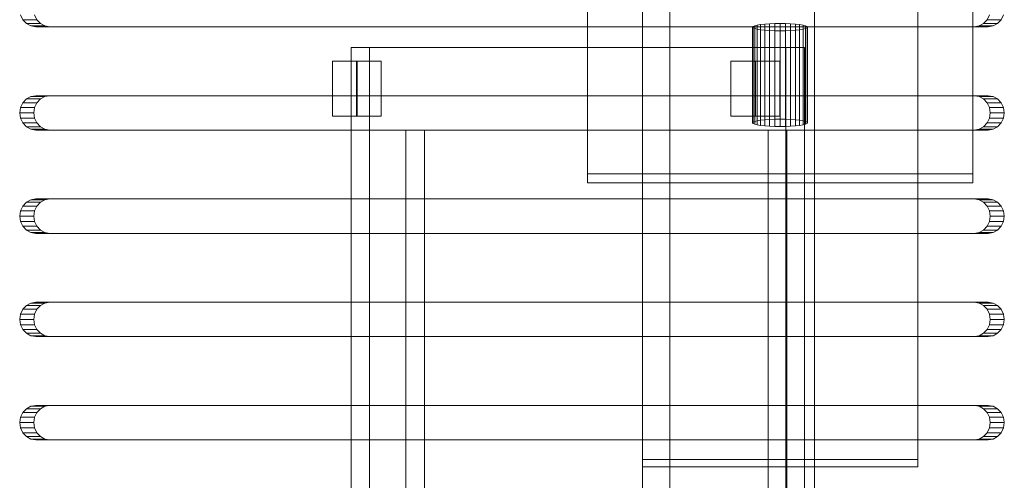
# Model space of a CAD drawing. Header units: millimetres. Extents: x -4738 to 65662, y -68080 to 6847.
# Tile 740 of 1056: x 27135 to 27278, y -17951 to -17884. Entities that reach past the tile are written whole.
import ezdxf

# ---------------------------------------------------------------- set-up
doc = ezdxf.new("R2010")
doc.units = ezdxf.units.MM
doc.layers.add('superior_bajante_movil', color=7, linetype='Continuous', lineweight=0)
doc.layers.add('superior_C09', color=7, linetype='Continuous', lineweight=0)

msp = doc.modelspace()

# ---------------------------------------------------------------- linework, layer by layer
at = {"layer": 'superior_bajante_movil'}
for p, q in [((27134.737, -17883.273), (27135.07, -17883.969)), ((27135.07, -17883.969), (27135.59, -17884.523)), ((27135.07, -17883.969), (27137.122, -17883.969)), ((27137.122, -17883.969), (27136.789, -17883.273)), ((27137.642, -17884.523), (27137.122, -17883.969)), ((27274.607, -17884.523), (27275.127, -17883.969)), ((27275.127, -17883.969), (27275.461, -17883.273)), ((27275.127, -17883.969), (27277.179, -17883.969)), ((27277.179, -17883.969), (27276.659, -17884.523)), ((27277.513, -17883.273), (27277.179, -17883.969)), ((27135.59, -17884.523), (27136.245, -17884.878)), ((27135.59, -17884.523), (27137.642, -17884.523)), ((27136.245, -17884.878), (27136.971, -17885)), ((27136.245, -17884.878), (27138.297, -17884.878)), ((27139.023, -17885), (27136.971, -17885)), ((27136.971, -17885), (27273.226, -17885)), ((27138.297, -17884.878), (27137.642, -17884.523)), ((27139.023, -17885), (27138.297, -17884.878)), ((27275.278, -17885), (27139.023, -17885)), ((27273.226, -17885), (27273.952, -17884.878)), ((27273.226, -17885), (27275.278, -17885)), ((27273.952, -17884.878), (27274.607, -17884.523)), ((27273.952, -17884.878), (27276.004, -17884.878)), ((27274.607, -17884.523), (27276.659, -17884.523)), ((27276.004, -17884.878), (27275.278, -17885)), ((27276.659, -17884.523), (27276.004, -17884.878)), ((27182.748, -18072), (27182.748, -17888)), ((27182.748, -17888), (27245.889, -17888)), ((27185.445, -17888), (27182.748, -17888)), ((27248.586, -17888), (27185.445, -17888)), ((27185.445, -17888), (27185.445, -18072)), ((27245.889, -17888), (27245.889, -18072)), ((27248.586, -17888), (27245.889, -17888)), ((27248.586, -18072), (27248.586, -17888)), ((27180.03, -17898), (27180.03, -17890)), ((27180.03, -17890), (27183.538, -17890)), ((27183.625, -17890), (27180.03, -17890)), ((27183.538, -17890), (27183.538, -17898)), ((27187.133, -17890), (27183.538, -17890)), ((27187.133, -17890), (27183.625, -17890)), ((27183.625, -17890), (27183.625, -17898)), ((27187.133, -17898), (27187.133, -17890)), ((27237.91, -17898), (27237.91, -17890)), ((27237.91, -17890), (27241.418, -17890)), ((27241.505, -17890), (27237.91, -17890)), ((27241.418, -17890), (27241.418, -17898)), ((27245.013, -17890), (27241.418, -17890)), ((27245.013, -17890), (27241.505, -17890)), ((27241.505, -17890), (27241.505, -17898)), ((27245.013, -17898), (27245.013, -17890)), ((27135.59, -17895.477), (27135.07, -17896.031)), ((27136.245, -17895.122), (27135.59, -17895.477)), ((27135.59, -17895.477), (27137.642, -17895.477)), ((27136.971, -17895), (27136.245, -17895.122)), ((27136.245, -17895.122), (27138.297, -17895.122)), ((27136.971, -17895), (27139.023, -17895)), ((27273.226, -17895), (27136.971, -17895)), ((27137.122, -17896.031), (27137.642, -17895.477)), ((27137.642, -17895.477), (27138.297, -17895.122)), ((27138.297, -17895.122), (27139.023, -17895)), ((27139.023, -17895), (27275.278, -17895)), ((27273.226, -17895), (27275.278, -17895)), ((27273.952, -17895.122), (27273.226, -17895)), ((27273.952, -17895.122), (27276.004, -17895.122)), ((27274.607, -17895.477), (27273.952, -17895.122)), ((27274.607, -17895.477), (27276.659, -17895.477)), ((27275.127, -17896.031), (27274.607, -17895.477)), ((27275.278, -17895), (27276.004, -17895.122)), ((27276.004, -17895.122), (27276.659, -17895.477)), ((27276.659, -17895.477), (27277.179, -17896.031)), ((27134.737, -17896.727), (27134.622, -17897.5)), ((27135.07, -17896.031), (27134.737, -17896.727)), ((27134.737, -17896.727), (27136.789, -17896.727)), ((27135.07, -17896.031), (27137.122, -17896.031)), ((27136.674, -17897.5), (27136.789, -17896.727)), ((27136.789, -17896.727), (27137.122, -17896.031)), ((27275.127, -17896.031), (27277.179, -17896.031)), ((27275.461, -17896.727), (27275.127, -17896.031)), ((27275.461, -17896.727), (27277.513, -17896.727)), ((27275.576, -17897.5), (27275.461, -17896.727)), ((27277.179, -17896.031), (27277.513, -17896.727)), ((27277.513, -17896.727), (27277.628, -17897.5)), ((27134.622, -17897.5), (27134.737, -17898.273)), ((27134.622, -17897.5), (27136.674, -17897.5)), ((27134.737, -17898.273), (27135.07, -17898.969)), ((27134.737, -17898.273), (27136.789, -17898.273)), ((27136.789, -17898.273), (27136.674, -17897.5)), ((27137.122, -17898.969), (27136.789, -17898.273)), ((27183.538, -17898), (27180.03, -17898)), ((27180.03, -17898), (27183.625, -17898)), ((27187.133, -17898), (27183.538, -17898)), ((27183.625, -17898), (27187.133, -17898)), ((27241.418, -17898), (27237.91, -17898)), ((27237.91, -17898), (27241.505, -17898)), ((27245.013, -17898), (27241.418, -17898)), ((27241.505, -17898), (27245.013, -17898)), ((27275.127, -17898.969), (27275.461, -17898.273)), ((27275.461, -17898.273), (27275.576, -17897.5)), ((27275.461, -17898.273), (27277.513, -17898.273)), ((27275.576, -17897.5), (27277.628, -17897.5)), ((27277.513, -17898.273), (27277.179, -17898.969)), ((27277.628, -17897.5), (27277.513, -17898.273)), ((27135.07, -17898.969), (27135.59, -17899.523)), ((27135.07, -17898.969), (27137.122, -17898.969)), ((27135.59, -17899.523), (27136.245, -17899.878)), ((27135.59, -17899.523), (27137.642, -17899.523)), ((27136.245, -17899.878), (27136.971, -17900)), ((27136.245, -17899.878), (27138.297, -17899.878)), ((27139.023, -17900), (27136.971, -17900)), ((27136.971, -17900), (27273.226, -17900)), ((27137.642, -17899.523), (27137.122, -17898.969)), ((27138.297, -17899.878), (27137.642, -17899.523)), ((27139.023, -17900), (27138.297, -17899.878)), ((27275.278, -17900), (27139.023, -17900)), ((27190.706, -17900), (27243.324, -17900)), ((27190.706, -17900), (27193.403, -17900)), ((27190.706, -18060), (27190.706, -17900)), ((27246.02, -17900), (27193.403, -17900)), ((27193.403, -17900), (27193.403, -18060)), ((27243.324, -17900), (27243.324, -18060)), ((27243.324, -17900), (27246.02, -17900)), ((27246.02, -18060), (27246.02, -17900)), ((27273.226, -17900), (27273.952, -17899.878)), ((27273.226, -17900), (27275.278, -17900)), ((27273.952, -17899.878), (27274.607, -17899.523)), ((27273.952, -17899.878), (27276.004, -17899.878)), ((27274.607, -17899.523), (27275.127, -17898.969)), ((27274.607, -17899.523), (27276.659, -17899.523)), ((27275.127, -17898.969), (27277.179, -17898.969)), ((27276.004, -17899.878), (27275.278, -17900)), ((27276.659, -17899.523), (27276.004, -17899.878)), ((27277.179, -17898.969), (27276.659, -17899.523)), ((27136.971, -17910), (27136.245, -17910.122)), ((27136.971, -17910), (27139.023, -17910)), ((27273.226, -17910), (27136.971, -17910)), ((27138.297, -17910.122), (27139.023, -17910)), ((27139.023, -17910), (27275.278, -17910)), ((27273.226, -17910), (27275.278, -17910)), ((27273.952, -17910.122), (27273.226, -17910)), ((27275.278, -17910), (27276.004, -17910.122)), ((27135.07, -17911.031), (27134.737, -17911.727)), ((27135.59, -17910.477), (27135.07, -17911.031)), ((27135.07, -17911.031), (27137.122, -17911.031)), ((27136.245, -17910.122), (27135.59, -17910.477)), ((27135.59, -17910.477), (27137.642, -17910.477)), ((27136.245, -17910.122), (27138.297, -17910.122)), ((27136.789, -17911.727), (27137.122, -17911.031)), ((27137.122, -17911.031), (27137.642, -17910.477)), ((27137.642, -17910.477), (27138.297, -17910.122)), ((27273.952, -17910.122), (27276.004, -17910.122)), ((27274.607, -17910.477), (27273.952, -17910.122)), ((27274.607, -17910.477), (27276.659, -17910.477)), ((27275.127, -17911.031), (27274.607, -17910.477)), ((27275.127, -17911.031), (27277.179, -17911.031)), ((27275.461, -17911.727), (27275.127, -17911.031)), ((27276.004, -17910.122), (27276.659, -17910.477)), ((27276.659, -17910.477), (27277.179, -17911.031)), ((27277.179, -17911.031), (27277.513, -17911.727)), ((27134.737, -17911.727), (27134.622, -17912.5)), ((27134.622, -17912.5), (27134.737, -17913.273)), ((27134.622, -17912.5), (27136.674, -17912.5)), ((27134.737, -17911.727), (27136.789, -17911.727)), ((27136.674, -17912.5), (27136.789, -17911.727)), ((27136.789, -17913.273), (27136.674, -17912.5)), ((27275.461, -17911.727), (27277.513, -17911.727)), ((27275.576, -17912.5), (27275.461, -17911.727)), ((27275.461, -17913.273), (27275.576, -17912.5)), ((27275.576, -17912.5), (27277.628, -17912.5)), ((27277.513, -17911.727), (27277.628, -17912.5)), ((27277.628, -17912.5), (27277.513, -17913.273)), ((27134.737, -17913.273), (27135.07, -17913.969)), ((27134.737, -17913.273), (27136.789, -17913.273)), ((27135.07, -17913.969), (27135.59, -17914.523)), ((27135.07, -17913.969), (27137.122, -17913.969)), ((27137.122, -17913.969), (27136.789, -17913.273)), ((27137.642, -17914.523), (27137.122, -17913.969)), ((27274.607, -17914.523), (27275.127, -17913.969)), ((27275.127, -17913.969), (27275.461, -17913.273)), ((27275.127, -17913.969), (27277.179, -17913.969)), ((27275.461, -17913.273), (27277.513, -17913.273)), ((27277.179, -17913.969), (27276.659, -17914.523)), ((27277.513, -17913.273), (27277.179, -17913.969)), ((27135.59, -17914.523), (27136.245, -17914.878)), ((27135.59, -17914.523), (27137.642, -17914.523)), ((27136.245, -17914.878), (27136.971, -17915)), ((27136.245, -17914.878), (27138.297, -17914.878)), ((27139.023, -17915), (27136.971, -17915)), ((27136.971, -17915), (27273.226, -17915)), ((27138.297, -17914.878), (27137.642, -17914.523)), ((27139.023, -17915), (27138.297, -17914.878)), ((27275.278, -17915), (27139.023, -17915)), ((27273.226, -17915), (27273.952, -17914.878)), ((27273.226, -17915), (27275.278, -17915)), ((27273.952, -17914.878), (27274.607, -17914.523)), ((27273.952, -17914.878), (27276.004, -17914.878)), ((27274.607, -17914.523), (27276.659, -17914.523)), ((27276.004, -17914.878), (27275.278, -17915)), ((27276.659, -17914.523), (27276.004, -17914.878)), ((27135.59, -17925.477), (27135.07, -17926.031)), ((27136.245, -17925.122), (27135.59, -17925.477)), ((27135.59, -17925.477), (27137.642, -17925.477)), ((27136.971, -17925), (27136.245, -17925.122)), ((27136.245, -17925.122), (27138.297, -17925.122)), ((27136.971, -17925), (27139.023, -17925)), ((27273.226, -17925), (27136.971, -17925)), ((27137.122, -17926.031), (27137.642, -17925.477)), ((27137.642, -17925.477), (27138.297, -17925.122)), ((27138.297, -17925.122), (27139.023, -17925)), ((27139.023, -17925), (27275.278, -17925)), ((27273.226, -17925), (27275.278, -17925)), ((27273.952, -17925.122), (27273.226, -17925)), ((27273.952, -17925.122), (27276.004, -17925.122)), ((27274.607, -17925.477), (27273.952, -17925.122)), ((27274.607, -17925.477), (27276.659, -17925.477)), ((27275.127, -17926.031), (27274.607, -17925.477)), ((27275.278, -17925), (27276.004, -17925.122)), ((27276.004, -17925.122), (27276.659, -17925.477)), ((27276.659, -17925.477), (27277.179, -17926.031)), ((27134.737, -17926.727), (27134.622, -17927.5)), ((27135.07, -17926.031), (27134.737, -17926.727)), ((27134.737, -17926.727), (27136.789, -17926.727)), ((27135.07, -17926.031), (27137.122, -17926.031)), ((27136.674, -17927.5), (27136.789, -17926.727)), ((27136.789, -17926.727), (27137.122, -17926.031)), ((27275.127, -17926.031), (27277.179, -17926.031)), ((27275.461, -17926.727), (27275.127, -17926.031)), ((27275.461, -17926.727), (27277.513, -17926.727)), ((27275.576, -17927.5), (27275.461, -17926.727)), ((27277.179, -17926.031), (27277.513, -17926.727)), ((27277.513, -17926.727), (27277.628, -17927.5)), ((27134.622, -17927.5), (27134.737, -17928.273)), ((27134.622, -17927.5), (27136.674, -17927.5)), ((27134.737, -17928.273), (27135.07, -17928.969)), ((27134.737, -17928.273), (27136.789, -17928.273)), ((27136.789, -17928.273), (27136.674, -17927.5)), ((27137.122, -17928.969), (27136.789, -17928.273)), ((27275.127, -17928.969), (27275.461, -17928.273)), ((27275.461, -17928.273), (27275.576, -17927.5)), ((27275.461, -17928.273), (27277.513, -17928.273)), ((27275.576, -17927.5), (27277.628, -17927.5)), ((27277.513, -17928.273), (27277.179, -17928.969)), ((27277.628, -17927.5), (27277.513, -17928.273)), ((27135.07, -17928.969), (27135.59, -17929.523)), ((27135.07, -17928.969), (27137.122, -17928.969)), ((27135.59, -17929.523), (27136.245, -17929.878)), ((27135.59, -17929.523), (27137.642, -17929.523)), ((27136.245, -17929.878), (27136.971, -17930)), ((27136.245, -17929.878), (27138.297, -17929.878)), ((27139.023, -17930), (27136.971, -17930)), ((27136.971, -17930), (27273.226, -17930)), ((27137.642, -17929.523), (27137.122, -17928.969)), ((27138.297, -17929.878), (27137.642, -17929.523)), ((27139.023, -17930), (27138.297, -17929.878)), ((27275.278, -17930), (27139.023, -17930)), ((27273.226, -17930), (27273.952, -17929.878)), ((27273.226, -17930), (27275.278, -17930)), ((27273.952, -17929.878), (27274.607, -17929.523)), ((27273.952, -17929.878), (27276.004, -17929.878)), ((27274.607, -17929.523), (27275.127, -17928.969)), ((27274.607, -17929.523), (27276.659, -17929.523)), ((27275.127, -17928.969), (27277.179, -17928.969)), ((27276.004, -17929.878), (27275.278, -17930)), ((27276.659, -17929.523), (27276.004, -17929.878)), ((27277.179, -17928.969), (27276.659, -17929.523)), ((27136.971, -17940), (27136.245, -17940.122)), ((27136.971, -17940), (27139.023, -17940)), ((27273.226, -17940), (27136.971, -17940)), ((27138.297, -17940.122), (27139.023, -17940)), ((27139.023, -17940), (27275.278, -17940)), ((27273.226, -17940), (27275.278, -17940)), ((27273.952, -17940.122), (27273.226, -17940)), ((27275.278, -17940), (27276.004, -17940.122)), ((27135.07, -17941.031), (27134.737, -17941.727)), ((27135.59, -17940.477), (27135.07, -17941.031)), ((27135.07, -17941.031), (27137.122, -17941.031)), ((27136.245, -17940.122), (27135.59, -17940.477)), ((27135.59, -17940.477), (27137.642, -17940.477)), ((27136.245, -17940.122), (27138.297, -17940.122)), ((27136.789, -17941.727), (27137.122, -17941.031)), ((27137.122, -17941.031), (27137.642, -17940.477)), ((27137.642, -17940.477), (27138.297, -17940.122)), ((27273.952, -17940.122), (27276.004, -17940.122)), ((27274.607, -17940.477), (27273.952, -17940.122)), ((27274.607, -17940.477), (27276.659, -17940.477)), ((27275.127, -17941.031), (27274.607, -17940.477)), ((27275.127, -17941.031), (27277.179, -17941.031)), ((27275.461, -17941.727), (27275.127, -17941.031)), ((27276.004, -17940.122), (27276.659, -17940.477)), ((27276.659, -17940.477), (27277.179, -17941.031)), ((27277.179, -17941.031), (27277.513, -17941.727)), ((27134.737, -17941.727), (27134.622, -17942.5)), ((27134.622, -17942.5), (27134.737, -17943.273)), ((27134.622, -17942.5), (27136.674, -17942.5)), ((27134.737, -17941.727), (27136.789, -17941.727)), ((27136.674, -17942.5), (27136.789, -17941.727)), ((27136.789, -17943.273), (27136.674, -17942.5)), ((27275.461, -17941.727), (27277.513, -17941.727)), ((27275.576, -17942.5), (27275.461, -17941.727)), ((27275.461, -17943.273), (27275.576, -17942.5)), ((27275.576, -17942.5), (27277.628, -17942.5)), ((27277.513, -17941.727), (27277.628, -17942.5)), ((27277.628, -17942.5), (27277.513, -17943.273)), ((27134.737, -17943.273), (27135.07, -17943.969)), ((27134.737, -17943.273), (27136.789, -17943.273)), ((27135.07, -17943.969), (27135.59, -17944.523)), ((27135.07, -17943.969), (27137.122, -17943.969)), ((27137.122, -17943.969), (27136.789, -17943.273)), ((27137.642, -17944.523), (27137.122, -17943.969)), ((27274.607, -17944.523), (27275.127, -17943.969)), ((27275.127, -17943.969), (27275.461, -17943.273)), ((27275.127, -17943.969), (27277.179, -17943.969)), ((27275.461, -17943.273), (27277.513, -17943.273)), ((27277.179, -17943.969), (27276.659, -17944.523)), ((27277.513, -17943.273), (27277.179, -17943.969)), ((27135.59, -17944.523), (27136.245, -17944.878)), ((27135.59, -17944.523), (27137.642, -17944.523)), ((27136.245, -17944.878), (27136.971, -17945)), ((27136.245, -17944.878), (27138.297, -17944.878)), ((27139.023, -17945), (27136.971, -17945)), ((27136.971, -17945), (27273.226, -17945)), ((27138.297, -17944.878), (27137.642, -17944.523)), ((27139.023, -17945), (27138.297, -17944.878)), ((27275.278, -17945), (27139.023, -17945)), ((27273.226, -17945), (27273.952, -17944.878)), ((27273.226, -17945), (27275.278, -17945)), ((27273.952, -17944.878), (27274.607, -17944.523)), ((27273.952, -17944.878), (27276.004, -17944.878)), ((27274.607, -17944.523), (27276.659, -17944.523)), ((27276.004, -17944.878), (27275.278, -17945)), ((27276.659, -17944.523), (27276.004, -17944.878))]:
    msp.add_line(p, q, dxfattribs=at)
at = {"layer": 'superior_C09'}
for p, q in [((27225.067, -17779.355), (27225.067, -17947.84)), ((27265.067, -17947.84), (27265.067, -17779.355)), ((27225.067, -17948.905), (27225.067, -17780.421)), ((27265.067, -17780.421), (27265.067, -17948.905)), ((27225.067, -17792.489), (27225.067, -22171.241)), ((27250.067, -22171.241), (27250.067, -17792.489)), ((27225.067, -22172.041), (27225.067, -17793.289)), ((27225.067, -17793.689), (27225.067, -22172.44)), ((27229.067, -22172.44), (27229.067, -17793.689)), ((27250.067, -17793.289), (27250.067, -22172.041)), ((27225.067, -17805.813), (27225.067, -22184.565)), ((27225.067, -22185.364), (27225.067, -17806.612)), ((27229.067, -17806.612), (27229.067, -22185.364)), ((27250.067, -22184.565), (27250.067, -17805.813)), ((27250.067, -17806.612), (27250.067, -22185.364)), ((27217.067, -17817.133), (27217.067, -17906.331)), ((27217.067, -17907.663), (27217.067, -17818.466)), ((27273.067, -17906.331), (27273.067, -17817.133)), ((27273.067, -17818.466), (27273.067, -17907.663)), ((27241.067, -17885.06), (27241.144, -17884.956)), ((27241.144, -17885.164), (27241.067, -17885.06)), ((27241.067, -17885.06), (27241.067, -17898.935)), ((27241.144, -17884.956), (27241.372, -17884.856)), ((27241.144, -17884.956), (27241.144, -17898.831)), ((27241.372, -17885.264), (27241.144, -17885.164)), ((27241.144, -17885.164), (27241.144, -17899.039)), ((27241.372, -17884.856), (27241.742, -17884.764)), ((27241.372, -17884.856), (27241.372, -17898.731)), ((27241.742, -17885.356), (27241.372, -17885.264)), ((27241.372, -17885.264), (27241.372, -17899.139)), ((27241.742, -17884.764), (27242.239, -17884.683)), ((27241.742, -17884.764), (27241.742, -17898.639)), ((27242.239, -17885.437), (27241.742, -17885.356)), ((27241.742, -17885.356), (27241.742, -17899.231)), ((27242.239, -17884.683), (27242.845, -17884.617)), ((27242.239, -17884.683), (27242.239, -17898.558)), ((27242.845, -17885.503), (27242.239, -17885.437)), ((27242.239, -17885.437), (27242.239, -17899.312)), ((27242.845, -17884.617), (27243.537, -17884.568)), ((27242.845, -17884.617), (27242.845, -17898.492)), ((27243.537, -17885.552), (27242.845, -17885.503)), ((27242.845, -17885.503), (27242.845, -17899.378)), ((27243.537, -17884.568), (27244.287, -17884.537)), ((27243.537, -17884.568), (27243.537, -17898.443)), ((27244.287, -17885.583), (27243.537, -17885.552)), ((27243.537, -17885.552), (27243.537, -17899.427)), ((27244.287, -17884.537), (27245.067, -17884.527)), ((27244.287, -17884.537), (27244.287, -17898.412)), ((27245.067, -17885.593), (27244.287, -17885.583)), ((27244.287, -17885.583), (27244.287, -17899.458)), ((27245.067, -17884.527), (27245.848, -17884.537)), ((27245.067, -17884.527), (27245.067, -17898.402)), ((27245.848, -17885.583), (27245.067, -17885.593)), ((27245.067, -17885.593), (27245.067, -17899.468)), ((27245.848, -17884.537), (27246.598, -17884.568)), ((27245.848, -17884.537), (27245.848, -17898.412)), ((27246.598, -17885.552), (27245.848, -17885.583)), ((27245.848, -17885.583), (27245.848, -17899.458)), ((27246.598, -17884.568), (27247.29, -17884.617)), ((27246.598, -17884.568), (27246.598, -17898.443)), ((27247.29, -17885.503), (27246.598, -17885.552)), ((27246.598, -17885.552), (27246.598, -17899.427)), ((27247.29, -17884.617), (27247.896, -17884.683)), ((27247.29, -17884.617), (27247.29, -17898.492)), ((27247.896, -17885.437), (27247.29, -17885.503)), ((27247.29, -17885.503), (27247.29, -17899.378)), ((27247.896, -17884.683), (27248.393, -17884.764)), ((27247.896, -17884.683), (27247.896, -17898.558)), ((27248.393, -17885.356), (27247.896, -17885.437)), ((27247.896, -17885.437), (27247.896, -17899.312)), ((27248.393, -17884.764), (27248.763, -17884.856)), ((27248.393, -17884.764), (27248.393, -17898.639)), ((27248.763, -17885.264), (27248.393, -17885.356)), ((27248.393, -17885.356), (27248.393, -17899.231)), ((27248.763, -17884.856), (27248.991, -17884.956)), ((27248.763, -17884.856), (27248.763, -17898.731)), ((27248.991, -17885.164), (27248.763, -17885.264)), ((27248.763, -17885.264), (27248.763, -17899.139)), ((27248.991, -17884.956), (27249.067, -17885.06)), ((27248.991, -17884.956), (27248.991, -17898.831)), ((27249.067, -17885.06), (27248.991, -17885.164)), ((27248.991, -17885.164), (27248.991, -17899.039)), ((27249.067, -17898.935), (27249.067, -17885.06)), ((27242.239, -17898.558), (27241.742, -17898.639)), ((27242.845, -17898.492), (27242.239, -17898.558)), ((27243.537, -17898.443), (27242.845, -17898.492)), ((27244.287, -17898.412), (27243.537, -17898.443)), ((27245.067, -17898.402), (27244.287, -17898.412)), ((27245.848, -17898.412), (27245.067, -17898.402)), ((27246.598, -17898.443), (27245.848, -17898.412)), ((27247.29, -17898.492), (27246.598, -17898.443)), ((27247.896, -17898.558), (27247.29, -17898.492)), ((27248.393, -17898.639), (27247.896, -17898.558)), ((27241.144, -17898.831), (27241.067, -17898.935)), ((27241.067, -17898.935), (27241.144, -17899.039)), ((27241.372, -17898.731), (27241.144, -17898.831)), ((27241.144, -17899.039), (27241.372, -17899.139)), ((27241.742, -17898.639), (27241.372, -17898.731)), ((27241.372, -17899.139), (27241.742, -17899.231)), ((27241.742, -17899.231), (27242.239, -17899.312)), ((27242.239, -17899.312), (27242.845, -17899.378)), ((27242.845, -17899.378), (27243.537, -17899.427)), ((27243.537, -17899.427), (27244.287, -17899.458)), ((27244.287, -17899.458), (27245.067, -17899.468)), ((27245.067, -17899.468), (27245.848, -17899.458)), ((27245.848, -17899.458), (27246.598, -17899.427)), ((27246.598, -17899.427), (27247.29, -17899.378)), ((27247.29, -17899.378), (27247.896, -17899.312)), ((27247.896, -17899.312), (27248.393, -17899.231)), ((27248.763, -17898.731), (27248.393, -17898.639)), ((27248.393, -17899.231), (27248.763, -17899.139)), ((27248.991, -17898.831), (27248.763, -17898.731)), ((27248.763, -17899.139), (27248.991, -17899.039)), ((27249.067, -17898.935), (27248.991, -17898.831)), ((27248.991, -17899.039), (27249.067, -17898.935)), ((27217.067, -17906.331), (27273.067, -17906.331)), ((27217.067, -17907.663), (27217.067, -17906.331)), ((27273.067, -17907.663), (27273.067, -17906.331)), ((27273.067, -17907.663), (27217.067, -17907.663)), ((27225.067, -17947.84), (27265.067, -17947.84)), ((27225.067, -17948.905), (27225.067, -17947.84)), ((27265.067, -17948.905), (27265.067, -17947.84)), ((27265.067, -17948.905), (27225.067, -17948.905))]:
    msp.add_line(p, q, dxfattribs=at)

doc.saveas('drawing.dxf')
